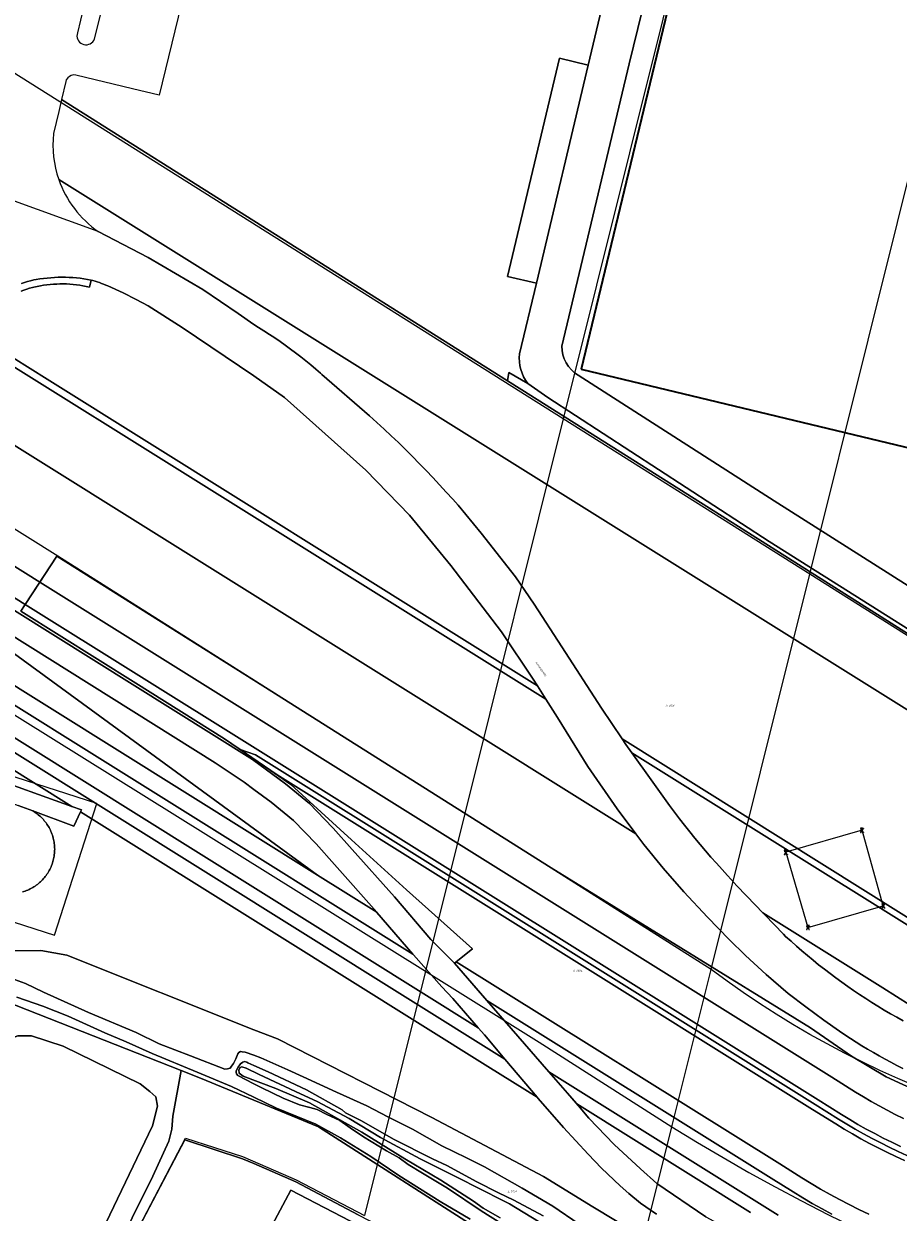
# Model space of a CAD drawing. Header units: metres. Extents: x 250001 to 257773, y 598992 to 609118.
# Tile 593 of 656: x 252958 to 253116, y 606640 to 606855. Entities that reach past the tile are written whole.
import ezdxf
from ezdxf.enums import TextEntityAlignment as Align
from ezdxf.lldxf.tags import DXFTag

# ---------------------------------------------------------------- set-up
doc = ezdxf.new("R2010")
doc.units = ezdxf.units.M
for name, color, linetype, lineweight in [('B-WE-GR-GRAS-GV', 252, 'Continuous', 13), ('B-WE-GR-GROENVOORZIENING-GV', 252, 'Continuous', 18), ('B-WE-GW-TALUD_KRUIN-G', 252, 'Continuous', 18), ('B-WE-IE-MEUBILAIR_WEGMEUBILAIR_HOOGSPANNINGSMAST-G', 252, 'Continuous', 18), ('B-WE-IE-MEUBILAIR_WEGMEUBILAIR_HOOGSPANNINGSMAST-S', 252, 'Continuous', 25), ('B-WE-IE-TERREINAFSCHEIDING_KUNSTMATIG_HEKWERK-G', 252, 'IE-TERREINAFSCHEIDING-KUNSTMATIG', 18), ('B-WE-KG-GRENS_PERCEEL-G', 150, 'KG-PERCEEL', 18), ('B-WE-KG-GRENS_PERCEEL-S', 150, 'Continuous', 25), ('B-WE-OG-BEBOUWING-GV', 1, 'Continuous', 35), ('B-WE-OG-TERREIN_ERF-GV', 7, 'Continuous', 18), ('B-WE-OG-TOPOGRAFIE-T18', 2, 'Continuous', 18), ('B-WE-OG-WATER-GV', 252, 'Continuous', 18), ('B-WE-OG-WATER_SLOOT-GV', 252, 'Continuous', 18), ('B-WE-VH-ONVERHARD-GV', 252, 'Continuous', 18), ('B-WE-VH-VERHARDING_BETON-GV', 252, 'Continuous', 18), ('B-WE-VH-VERHARDING_GESLOTEN-GV', 252, 'Continuous', 18), ('B-WE-VH-VERHARDING_OPEN-GV', 252, 'Continuous', 18), ('X-XX-AL-REFERENTIE-G', 7, 'Continuous', 18)]:
    doc.layers.add(name, color=color, linetype=linetype, lineweight=lineweight)
doc.styles.add('NLCS-ISO', font='NLCS-ISO.ttf')
doc.styles.add('NLCS-ISO-ANNOTATIEF-T18', font='NLCS-ISO.ttf', dxfattribs={"height": 1.8})
doc.styles.get("Standard").update_dxf_attribs({"font": 'NLCS-ISO.ttf'})
doc.linetypes.add('IE-TERREINAFSCHEIDING-KUNSTMATIG', pattern='A,4,[82,NLCS.shx,S=0.75,R=90,X=0,Y=0],4,-2', length=10)
tags = doc.linetypes.add('KG-PERCEEL', pattern='A,5.5,-2,["P",Standard,S=1.8,R=0,X=-0.5,Y=-0.9],-2,5.5,-2,[5,NLCS.SHX,S=0.75,R=0,X=0,Y=0],-2', length=19).pattern_tags.tags
tags[6] = DXFTag(74, 10)

# ---------------------------------------------------------------- blocks, each defined once
blk = doc.blocks.new('SKG-PERCEELNUMMER-SO')
at = {"style": 'NLCS-ISO', "oblique": 10, "flags": 1}
blk.add_attdef('GEMEENTECODE', text='', height=1.8, dxfattribs=at).set_placement((0, 2.6), align=Align.MIDDLE_CENTER)
at = {"style": 'NLCS-ISO', "oblique": 10}
blk.add_attdef('SECTIE', text='', height=1.8, dxfattribs=at).set_placement((-0.5, 0), align=Align.MIDDLE_RIGHT)
blk.add_attdef('PERCEELNUMMER', text='', height=1.8, dxfattribs=at).set_placement((0.5, 0), align=Align.MIDDLE_LEFT)
blk = doc.blocks.new('BS2021-132-Xref-KAD-20210617')
at = {"layer": 'B-WE-KG-GRENS_PERCEEL-G', "flags": 128}
for points in [[(253344.014, 607764.424), (253250.82, 607663.17), (253339.12, 607581.9), (253223.67, 607456.47), (253055.865, 606783.121)], [(253100.4, 606755.055), (253269.1, 607432), (253375.9, 607548.04), (253391.524, 607533.66)], [(253055.865, 606783.121), (252929.567, 606862.715), (252814.514, 606890.857), (252552.15, 607048.737)], [(253038.088, 606711.789), (253012.536, 606727.959), (252964.546, 606758.276), (252915.176, 606789.212), (252826.268, 606844.57), (252701.482, 606922.423), (252690.911, 606929.373), (252680.3, 606936.264), (252669.652, 606943.096), (252658.965, 606949.868), (252648.241, 606956.58), (252637.479, 606963.231), (252626.68, 606969.823), (252615.845, 606976.354), (252604.973, 606982.825), (252594.065, 606989.234), (252583.122, 606995.582), (252572.143, 607001.87), (252561.129, 607008.095), (252550.081, 607014.259), (252528.596, 607024.53)], [(252569.465, 606971.461), (252600.017, 606953.348), (252631.252, 606934.113), (252666.383, 606912.11), (252727.699, 606873.377), (252805.92, 606823.649), (253030.989, 606683.304)], [(253055.865, 606783.121), (253038.088, 606711.789)], [(253100.4, 606755.055), (253055.865, 606783.121)], [(253082.598, 606683.621), (253100.4, 606755.055)], [(253152.876, 606721.985), (253100.4, 606755.055)], [(252945.425, 606695.748), (252963.993, 606689.799), (252971.627, 606713.602), (252947.821, 606721.233)], [(253038.088, 606711.789), (253030.989, 606683.304)], [(253082.598, 606683.621), (253038.088, 606711.789)], [(253030.989, 606683.304), (253019.977, 606639.116)], [(253030.989, 606683.304), (253051.546, 606670.488)], [(253075.497, 606655.129), (253082.598, 606683.621)], [(253156.566, 606652.603), (253153.723, 606652.601), (253150.225, 606653.26), (253146.741, 606653.993), (253143.274, 606654.801), (253139.825, 606655.683), (253136.396, 606656.639), (253132.988, 606657.668), (253129.603, 606658.77), (253126.242, 606659.945), (253122.908, 606661.191), (253119.601, 606662.509), (253116.322, 606663.897), (253113.075, 606665.355), (253109.859, 606666.882), (253106.677, 606668.478), (253103.53, 606670.142), (253100.419, 606671.873), (253097.346, 606673.67), (253094.313, 606675.533), (253091.32, 606677.46), (253088.369, 606679.451), (253085.461, 606681.505), (253082.598, 606683.621)], [(253051.546, 606670.488), (253075.497, 606655.129)], [(253065.568, 606615.29), (253075.497, 606655.129)], [(253075.497, 606655.129), (253080.099, 606652.326), (253084.741, 606649.59), (253089.422, 606646.921), (253094.142, 606644.321), (253098.898, 606641.789), (253103.691, 606639.327), (253108.519, 606636.934)], [(252961.89, 606603.894), (252966.774, 606613.235), (252987.66, 606653.082)], [(252987.66, 606653.082), (252992.848, 606651.393), (252997.925, 606649.771), (253002.525, 606647.785), (253007.62, 606645.581), (253019.977, 606639.116)]]:
    blk.add_lwpolyline(points, dxfattribs=at)
at = {"layer": 'B-WE-KG-GRENS_PERCEEL-S', "xscale": 0.2, "yscale": 0.2, "zscale": 0.2}
for p, values in [((253074.82, 606731.284), {'PERCEELNUMMER': '3616', 'SECTIE': 'A'}), ((253058.075, 606683.39), {'PERCEELNUMMER': '3304', 'SECTIE': 'A'}), ((253046.259, 606643.426), {'PERCEELNUMMER': '3522', 'SECTIE': 'A'})]:
    blk.add_blockref('SKG-PERCEELNUMMER-SO', p, dxfattribs=at).add_auto_attribs(values)
blk = doc.blocks.new('SKL-ET_HS_MAST-SO')
for p, q in [((0, 2.1), (-1.4, 1.8)), ((-1.4, 1.8), (-1.4, 1.6)), ((-1.4, 1.6), (0, 1.6)), ((0, 1.3), (-1.4, 1)), ((-1.4, 1), (-1.4, 0.9)), ((-1.4, 0.9), (0, 0.9)), ((-0.4, -0.4), (-0.1, 0.9)), ((0, 0), (-0.4, -0.4)), ((0, 0.5), (-0.2, 0.7)), ((0, 0.5), (-0.2, 0.3)), ((0, 0), (-0.2, 0.3)), ((-0.1, 0.9), (-0.1, 2)), ((0, 2.1), (1.4, 1.8)), ((1.4, 1.6), (0, 1.6)), ((0, 1.3), (1.4, 1)), ((1.4, 0.9), (0, 0.9)), ((0, 0.5), (0.2, 0.7)), ((0, 0.5), (0.2, 0.3)), ((0, 0), (0.2, 0.3)), ((0, 0), (0.4, -0.4)), ((0.1, 0.9), (0.1, 2)), ((0.4, -0.4), (0.1, 0.9)), ((1.4, 1.8), (1.4, 1.6)), ((1.4, 1), (1.4, 0.9)), ((-1, -1.8), (-0.4, -0.4)), ((-1, -1.8), (0, -0.8)), ((0, -0.8), (-0.4, -0.4)), ((0, -0.8), (0.4, -0.4)), ((1, -1.8), (0, -0.8)), ((1, -1.8), (0.4, -0.4))]:
    blk.add_line(p, q)
for points in [[(-1.4, -2), (-0.7, -2), (-0.7, -1.8), (-1.4, -1.8)], [(1.4, -2), (0.7, -2), (0.7, -1.8), (1.4, -1.8)]]:
    blk.add_lwpolyline(points, close=True)
blk = doc.blocks.new('BS2021-132-Xref-BGT-GRIJS-20210617-aangepast')
at = {"layer": 'B-WE-GR-GRAS-GV', "flags": 128}
for points in [[(253117.242, 606665.72), (253116.16, 606666.263), (253115.085, 606666.819), (253114.017, 606667.391), (253112.958, 606667.976), (253111.906, 606668.575), (253110.862, 606669.188), (253109.826, 606669.815), (253108.798, 606670.455), (253107.78, 606671.109), (253106.769, 606671.776), (253105.768, 606672.457), (253102.931, 606674.465), (253099.697, 606676.828), (253096.511, 606679.258), (253092.544, 606682.707), (253088.806, 606686.127), (253085.827, 606689), (253081.918, 606693.039), (253077.675, 606697.63), (253073.926, 606701.933), (253070.456, 606706.165), (253068.985, 606708.142), (252950.834, 606781.995)], [(252947.326, 606762.324), (252961.31, 606753.583), (252964.403, 606758.296), (253001.593, 606734.857), (253053.715, 606701.94), (253100.533, 606673.037), (253107.969, 606667.912), (253114.238, 606664.221), (253124.041, 606659.677)], [(253116.779, 606651.613), (253115.22, 606652.357), (253113.674, 606653.128), (253112.141, 606653.926), (253110.623, 606654.751), (253109.119, 606655.602), (253107.63, 606656.479), (253106.157, 606657.382), (253101.927, 606660.026), (252958.676, 606749.569), (252957.87, 606748.341), (252978.663, 606735.37), (252994.654, 606725.307), (252997.504, 606723.376), (253000.283, 606722.382), (253101.412, 606659.169), (253105.627, 606656.534), (253107.115, 606655.622), (253108.619, 606654.736), (253110.138, 606653.876), (253111.672, 606653.043), (253113.22, 606652.237), (253114.781, 606651.458), (253116.357, 606650.706), (253117.945, 606649.982)], [(253117.945, 606649.982), (253116.357, 606650.706), (253114.781, 606651.458), (253113.22, 606652.237), (253111.672, 606653.043), (253110.138, 606653.876), (253108.619, 606654.736), (253107.115, 606655.622), (253105.627, 606656.534), (253101.412, 606659.169), (253000.283, 606722.382), (252997.504, 606723.376), (253000.782, 606721.155), (253004.171, 606718.773), (253100.897, 606658.311), (253105.097, 606655.686), (253106.6, 606654.765), (253108.119, 606653.87), (253109.653, 606653.002), (253111.202, 606652.16), (253112.765, 606651.346), (253114.343, 606650.559), (253115.934, 606649.8), (253117.538, 606649.069)], [(253117.538, 606649.069), (253115.934, 606649.8), (253114.343, 606650.559), (253112.765, 606651.346), (253111.202, 606652.16), (253109.653, 606653.002), (253108.119, 606653.87), (253106.6, 606654.765), (253105.097, 606655.686), (253100.897, 606658.311), (253004.171, 606718.773), (253006.655, 606717.026), (253017.605, 606707.029), (253027.566, 606697.985), (253039.467, 606687.338), (253036.533, 606684.993), (253094.98, 606648.46), (253099.007, 606645.943), (253100.681, 606644.917), (253102.372, 606643.92), (253104.081, 606642.953), (253105.806, 606642.016), (253107.548, 606641.109), (253109.304, 606640.233), (253111.076, 606639.387)], [(253117.325, 606656.671), (253115.853, 606657.404), (253114.395, 606658.164), (253112.95, 606658.948), (253111.52, 606659.758), (253110.103, 606660.593), (253108.702, 606661.452), (253104.399, 606664.141), (252961.31, 606753.583), (252958.676, 606749.569), (253101.927, 606660.026), (253106.157, 606657.382), (253107.63, 606656.479), (253109.119, 606655.602), (253110.623, 606654.751), (253112.141, 606653.926), (253113.674, 606653.128), (253115.22, 606652.357), (253116.779, 606651.613)], [(253111.076, 606639.387), (253109.304, 606640.233), (253107.548, 606641.109), (253105.806, 606642.016), (253104.081, 606642.953), (253102.372, 606643.92), (253100.681, 606644.917), (253099.007, 606645.943), (253094.98, 606648.46), (253036.533, 606684.993), (253036.215, 606684.739), (253042.074, 606677.993), (253093.435, 606645.888), (253097.417, 606643.399), (253099.135, 606642.345), (253100.872, 606641.322), (253102.626, 606640.329), (253104.397, 606639.367)], [(253072.75, 606639.382), (253069.844, 606641.382), (253067.709, 606643.093), (253066.141, 606644.483), (253062.782, 606647.667), (253060.402, 606650.205), (253055.926, 606655.019), (253051.351, 606660.286), (253051.146, 606660.529), (253042.249, 606666.09), (253004.607, 606689.619), (252968.675, 606712.079), (252967.479, 606709.479), (252960.063, 606712.244), (252960.219, 606712.149), (252960.432, 606712.011), (252960.641, 606711.866), (252960.844, 606711.715), (252961.043, 606711.558), (252961.237, 606711.394), (252961.425, 606711.225), (252961.609, 606711.049), (252961.786, 606710.868), (252961.958, 606710.681), (252962.123, 606710.489), (252962.283, 606710.292), (252962.436, 606710.09), (252962.583, 606709.883), (252962.723, 606709.672), (252962.857, 606709.456), (252962.983, 606709.237), (252963.103, 606709.013), (252963.215, 606708.786), (252963.321, 606708.555), (252963.419, 606708.321), (252963.509, 606708.084), (252963.592, 606707.845), (252963.668, 606707.602), (252963.735, 606707.358), (252963.795, 606707.112), (252963.848, 606706.863), (252963.892, 606706.614), (252963.928, 606706.363), (252963.957, 606706.111), (252963.977, 606705.858), (252963.99, 606705.605), (252963.995, 606705.351), (252963.991, 606705.098), (252963.98, 606704.844), (252963.96, 606704.591), (252963.933, 606704.339), (252963.898, 606704.088), (252963.854, 606703.838), (252963.803, 606703.59), (252963.744, 606703.343), (252963.678, 606703.098), (252963.603, 606702.856), (252963.521, 606702.616), (252963.432, 606702.379), (252963.335, 606702.144), (252963.231, 606701.913), (252963.119, 606701.685), (252963.001, 606701.461), (252962.875, 606701.241), (252962.743, 606701.025), (252962.603, 606700.813), (252962.457, 606700.605), (252962.305, 606700.403), (252962.146, 606700.205), (252961.982, 606700.012), (252961.811, 606699.825), (252961.634, 606699.643), (252961.452, 606699.466), (252961.264, 606699.296), (252961.071, 606699.131), (252960.873, 606698.973), (252960.67, 606698.821), (252960.462, 606698.676), (252960.25, 606698.537), (252960.034, 606698.405), (252959.813, 606698.28), (252959.589, 606698.161), (252959.361, 606698.05), (252959.129, 606697.947), (252958.895, 606697.85), (252958.657, 606697.761), (252958.417, 606697.68), (252958.174, 606697.606)], [(252951.336, 606718.732), (252967.1, 606713.064), (252936.26, 606732.341)], [(252954.234, 606686.972), (252961.509, 606687.054), (252966.19, 606686.157), (253000, 606672.716), (253004.224, 606671.037), (253032.123, 606656.842), (253052.298, 606646.201), (253061.192, 606640.687), (253082.283, 606627.968)], [(253104.397, 606639.367), (253102.626, 606640.329), (253100.872, 606641.322), (253099.135, 606642.345), (253097.417, 606643.399), (253093.435, 606645.888), (253042.074, 606677.993), (253053.279, 606665.092), (253090.86, 606641.601), (253094.713, 606639.193)], [(253124.351, 606689.054), (253066.513, 606725.262), (253067.206, 606724.233), (253068.28, 606722.734), (253119.423, 606690.766)], [(253119.423, 606690.766), (253068.28, 606722.734), (253071.743, 606717.902), (253075.093, 606713.245), (253075.983, 606712.044), (253076.886, 606710.852), (253077.801, 606709.67), (253078.729, 606708.498), (253079.669, 606707.335), (253080.622, 606706.183), (253081.587, 606705.041), (253082.564, 606703.91), (253083.554, 606702.789), (253084.555, 606701.678), (253085.568, 606700.579), (253085.618, 606700.525), (253087.262, 606698.738), (253088.919, 606696.962), (253090.587, 606695.197), (253091.917, 606693.808), (253113.581, 606680.266), (253118.529, 606677.174)], [(253118.529, 606677.174), (253113.581, 606680.266), (253091.917, 606693.808), (253092.266, 606693.443), (253093.957, 606691.701), (253095.659, 606689.969), (253096.055, 606689.569), (253097.023, 606688.687), (253098, 606687.816), (253098.989, 606686.958), (253099.988, 606686.111), (253100.997, 606685.277), (253102.016, 606684.456), (253103.045, 606683.647), (253104.084, 606682.85), (253105.133, 606682.066), (253106.191, 606681.295), (253107.259, 606680.538), (253108.335, 606679.793), (253109.421, 606679.061), (253110.516, 606678.343), (253111.619, 606677.638), (253112.731, 606676.947), (253113.851, 606676.269), (253114.979, 606675.605), (253116.116, 606674.955), (253117.26, 606674.319)], [(252942.338, 606757.423), (252999.721, 606721.554), (253005.703, 606717.144), (253010.026, 606713.584), (253012.742, 606710.769), (253014.316, 606709.137), (253017.764, 606705.304), (253025.371, 606696.698), (253031.961, 606689.008), (253036.215, 606684.739), (253036.533, 606684.993), (253039.467, 606687.338), (253027.566, 606697.985), (253017.605, 606707.029), (253006.655, 606717.026), (253004.171, 606718.773), (253000.782, 606721.155), (252997.504, 606723.376), (252994.654, 606725.307), (252978.663, 606735.37), (252957.87, 606748.341), (252958.676, 606749.569), (252942.834, 606759.471)], [(253124.041, 606659.677), (253114.238, 606664.221), (253107.969, 606667.912), (253100.533, 606673.037), (253053.715, 606701.94), (253001.593, 606734.857), (252964.403, 606758.296), (252961.31, 606753.583), (253104.399, 606664.141), (253108.702, 606661.452), (253110.103, 606660.593), (253111.52, 606659.758), (253112.95, 606658.948), (253114.395, 606658.164), (253115.853, 606657.404), (253117.325, 606656.671)], [(253094.713, 606639.193), (253090.86, 606641.601), (253053.279, 606665.092), (253058.321, 606659.287), (253089.701, 606639.672)], [(253089.701, 606639.672), (253058.321, 606659.287), (253060.524, 606656.751), (253065.075, 606651.96), (253069.814, 606647.584), (253072.758, 606644.93), (253081.604, 606638.911)], [(253051.422, 606638.036), (253046.137, 606641.228), (253039.707, 606644.514), (253037.834, 606645.464), (253030.017, 606649.372), (253022.874, 606653.214), (253017.209, 606656.689), (253011.427, 606659.707), (253008.411, 606661.144), (253000.931, 606664.588), (252998.578, 606665.754), (252997.806, 606666.007), (252997.479, 606665.877), (252997.283, 606665.451), (252997.34, 606664.856), (252998.07, 606664.305), (253003.979, 606662.087), (253010.005, 606659.511), (253019.506, 606654.222), (253027.276, 606649.373), (253033.746, 606645.521), (253039.648, 606641.695), (253041.433, 606640.464), (253044.462, 606638.686)], [(253041.932, 606635.782), (253011.673, 606655.162), (253000, 606659.982), (252990.316, 606663.98), (252986.832, 606665.355), (252985.369, 606657.114), (252985.156, 606654.761), (252984.61, 606652.591), (252981.705, 606646.234), (252974.247, 606631.157)], [(252979.194, 606636.964), (252987.515, 606652.82), (252997.94, 606649.362), (253000, 606648.54), (253007.579, 606645.205), (253018.845, 606639.241)]]:
    blk.add_lwpolyline(points, dxfattribs=at)
for points in [[(252954.987, 606793.55), (252953.104, 606794.727), (252950.834, 606781.995), (253068.985, 606708.142), (253065.634, 606712.645), (253060.306, 606720.297), (253054.833, 606729.123), (253052.715, 606732.463)], [(252962.642, 606790.289), (252953.338, 606796.04), (252953.104, 606794.727), (252954.987, 606793.55), (253052.715, 606732.463), (253051.203, 606734.847)], [(252961.31, 606753.583), (252947.326, 606762.324), (252942.834, 606759.471), (252958.676, 606749.569)], [(253011.497, 606700.643), (252941.248, 606751.919), (252941.211, 606751.919), (252941.002, 606751.91), (252939.486, 606745.655)], [(252941.687, 606751.915), (252941.449, 606751.921), (252941.248, 606751.919), (253011.497, 606700.643), (253022.181, 606693.965), (253014.578, 606702.566), (253011.238, 606706.278), (253007.169, 606710.496), (253003.123, 606713.828), (253000, 606716.13), (252998.231, 606717.434), (252992.984, 606720.934), (252955.561, 606744.433), (252943.975, 606751.434), (252943.782, 606751.506), (252943.557, 606751.583), (252943.329, 606751.652), (252943.099, 606751.713), (252942.867, 606751.766), (252942.633, 606751.812), (252942.398, 606751.85), (252942.162, 606751.879), (252941.925, 606751.901)], [(253011.497, 606700.643), (252939.486, 606745.655), (252938.742, 606742.582), (252941.561, 606740.821), (253028.711, 606686.346), (253022.224, 606693.916), (253022.181, 606693.965)], [(252941.561, 606740.821), (252938.742, 606742.582), (252937.501, 606737.462), (252938.91, 606736.581), (253040.529, 606673.062), (253035.93, 606678.336), (253033.91, 606680.454), (253028.821, 606686.217), (253028.711, 606686.346)], [(252938.91, 606736.581), (252937.501, 606737.462), (252936.943, 606735.157), (252937.718, 606734.673), (253045.348, 606667.396), (253041.656, 606671.769), (253040.529, 606673.062)], [(252937.718, 606734.673), (252936.943, 606735.157), (252936.26, 606732.341), (252967.1, 606713.064), (252968.84, 606712.438), (252968.675, 606712.079), (253004.607, 606689.619), (253042.249, 606666.09), (253051.146, 606660.529), (253045.348, 606667.396)]]:
    blk.add_lwpolyline(points, close=True, dxfattribs=at)
at = {"layer": 'B-WE-GR-GROENVOORZIENING-GV', "flags": 128}
for points in [[(252971.86, 606816.981), (252980.87, 606812.251), (252990.781, 606806.478), (252997.156, 606802.143), (253000, 606800.137), (253000.821, 606799.637), (253001.806, 606799.017), (253002.783, 606798.385), (253003.751, 606797.739), (253004.71, 606797.079), (253005.66, 606796.407), (253006.601, 606795.722), (253007.532, 606795.023), (253008.454, 606794.312), (253009.365, 606793.589), (253010.267, 606792.853), (253011.158, 606792.104), (253012.039, 606791.344), (253012.269, 606791.142), (253020.897, 606783.663), (253022.211, 606782.468), (253023.515, 606781.262), (253024.808, 606780.044), (253026.09, 606778.814), (253027.361, 606777.573), (253028.62, 606776.32), (253029.869, 606775.056), (253031.106, 606773.781), (253032.331, 606772.495), (253033.544, 606771.197), (253034.746, 606769.889), (253035.936, 606768.57), (253036.876, 606767.512), (253041.027, 606762.462), (253047.24, 606754.56), (253050.637, 606749.632), (253055.639, 606741.911), (253062.775, 606730.816), (253066.513, 606725.262), (253124.351, 606689.054)], [(253137.234, 606718.549), (252964.735, 606826.374)], [(252964.735, 606826.374), (253137.234, 606718.549)], [(253119.853, 606743.194), (253083.424, 606766.257), (253048.385, 606788.361), (253045.773, 606790.009), (253000, 606818.885), (252965.233, 606840.801), (252964.721, 606838.647), (252963.777, 606834.677)], [(252953.338, 606796.04), (252962.642, 606790.289), (253051.203, 606734.847), (253050.43, 606736.066), (253044.732, 606744.596), (253035.557, 606756.614), (253028.118, 606765.71), (253020.234, 606773.82), (253005.486, 606786.946), (253000, 606790.885), (252987.048, 606799.648), (252980.888, 606803.522), (252978.738, 606804.686), (252976.38, 606805.899), (252973.58, 606807.135), (252973.209, 606807.297), (252972.834, 606807.452), (252972.456, 606807.6), (252972.076, 606807.74), (252971.693, 606807.872), (252971.307, 606807.997), (252970.919, 606808.115), (252970.592, 606808.207), (252970.267, 606806.932), (252969.686, 606807.059), (252969.101, 606807.169), (252968.514, 606807.264), (252967.924, 606807.343), (252967.333, 606807.407), (252966.74, 606807.454), (252966.145, 606807.486), (252965.551, 606807.501), (252964.955, 606807.5), (252964.361, 606807.484), (252963.767, 606807.451), (252963.174, 606807.402), (252962.582, 606807.338), (252961.992, 606807.258), (252961.405, 606807.161), (252960.821, 606807.049), (252960.24, 606806.922), (252959.99, 606806.862), (252959.467, 606806.712), (252958.948, 606806.548), (252958.435, 606806.368), (252957.927, 606806.173)]]:
    blk.add_lwpolyline(points, dxfattribs=at)
at = {"layer": 'B-WE-GR-GROENVOORZIENING-GV'}
for points in [[(252963.777, 606834.677, 0.110815), (252964.735, 606826.374)], [(252964.735, 606826.374, 0.1581253), (252971.86, 606816.981)]]:
    blk.add_lwpolyline(points, format="xyb", dxfattribs=at)
at = {"layer": 'B-WE-GW-TALUD_KRUIN-G', "flags": 128}
for points in [[(253117.538, 606649.069), (253115.934, 606649.8), (253114.343, 606650.559), (253112.765, 606651.346), (253111.202, 606652.16), (253109.653, 606653.002), (253108.119, 606653.87), (253106.6, 606654.765), (253105.097, 606655.686), (253100.897, 606658.311), (253004.171, 606718.773)], [(252958.676, 606749.569), (253101.927, 606660.026), (253106.157, 606657.382), (253107.63, 606656.479), (253109.119, 606655.602), (253110.623, 606654.751), (253112.141, 606653.926), (253113.674, 606653.128), (253115.22, 606652.357), (253116.779, 606651.613)]]:
    blk.add_lwpolyline(points, dxfattribs=at)
at = {"layer": 'B-WE-IE-MEUBILAIR_WEGMEUBILAIR_HOOGSPANNINGSMAST-G', "flags": 128}
blk.add_lwpolyline([(253109.85, 606708.777), (253096.083, 606704.78), (253100.078, 606691.21), (253113.683, 606695.107)], close=True, dxfattribs=at)
at = {"layer": 'B-WE-IE-TERREINAFSCHEIDING_KUNSTMATIG_HEKWERK-G', "flags": 128}
for points in [[(253036.215, 606684.739), (253060.524, 606656.751), (253065.075, 606651.96), (253069.814, 606647.584), (253072.759, 606644.93), (253081.604, 606638.911), (253095.713, 606631.242), (253105.905, 606626.048), (253118.963, 606620.559), (253129.12, 606617.261), (253133.855, 606616.077), (253141.547, 606614.575), (253146.354, 606613.991), (253152.873, 606613.467), (253158.748, 606613.433), (253166.614, 606613.849), (253175.638, 606614.675), (253184.39, 606616.335), (253193.099, 606618.412), (253200.699, 606620.842), (253208.534, 606623.825), (253212.753, 606625.512), (253218.714, 606628.414), (253224.422, 606631.572), (253230.456, 606635.098), (253234.148, 606637.644), (253237.471, 606640.238), (253242.863, 606644.785), (253246.91, 606648.647), (253251.474, 606653.893), (253254.595, 606657.622), (253257.86, 606662.182), (253260.706, 606666.455), (253263.979, 606672.311), (253266.507, 606677.569), (253268.526, 606682.553), (253270.083, 606687.817), (253271.274, 606693.73), (253272.745, 606703.875), (253276.652, 606731.258), (253278.088, 606739.391), (253281.132, 606753.712), (253288.908, 606785.953), (253292.512, 606800.988), (253299.546, 606829.024), (253311.64, 606879.834), (253318.564, 606908.888), (253325.842, 606939.097), (253336.122, 606980.481), (253340.722, 607000)], [(252958.676, 606749.569), (252964.403, 606758.296), (253001.593, 606734.857), (253053.715, 606701.94), (253100.533, 606673.037)], [(252958.676, 606749.569), (252957.87, 606748.341), (252978.663, 606735.369), (252994.654, 606725.307), (253000.782, 606721.155), (253006.655, 606717.026), (253017.605, 606707.029)], [(253017.605, 606707.029), (253027.566, 606697.985), (253039.467, 606687.338)], [(253036.215, 606684.739), (253039.467, 606687.338)], [(253100.533, 606673.037), (253107.969, 606667.912), (253114.238, 606664.221), (253124.041, 606659.677), (253132.443, 606656.806), (253142.19, 606654.713), (253149.355, 606653.931), (253161.647, 606653.945)], [(253000, 606648.54), (252997.94, 606649.362), (252987.515, 606652.82), (252979.193, 606636.964), (252966.177, 606612.219), (252958.641, 606596.376), (252956.435, 606592.129), (252955.927, 606592.388), (252951.601, 606584.04), (252941.58, 606564.619), (252937.624, 606552.94), (252935.065, 606545.22), (252930.205, 606530.986), (252924.682, 606514.258), (252919.804, 606500)], [(253000, 606648.54), (253007.579, 606645.205), (253018.845, 606639.241), (253034.389, 606631.251), (253054.108, 606620.841), (253072.231, 606611.313), (253091.142, 606601.438), (253106.781, 606593.387), (253128.52, 606582.04), (253147.716, 606572.013), (253167.339, 606561.743), (253160.152, 606547.778), (253150.076, 606528.691), (253135.094, 606500)]]:
    blk.add_lwpolyline(points, dxfattribs=at)
at = {"layer": 'B-WE-OG-BEBOUWING-GV', "flags": 128}
blk.add_lwpolyline([(253059.099, 606792.088), (253119.025, 606777.666), (253138.143, 606856.786), (253078.145, 606871.225)], close=True, dxfattribs=at)
at = {"layer": 'B-WE-OG-TERREIN_ERF-GV', "flags": 128}
for points in [[(253047.982, 606794.858), (253051.018, 606807.629), (253045.831, 606808.863), (253055.2, 606848.276), (253060.388, 606847.043), (253066.061, 606870.904)], [(253073.286, 606869.707), (253067.768, 606847.28), (253055.64, 606796.258)], [(252973.929, 606866.071), (252983.121, 606863.853), (252987.981, 606862.681), (252982.894, 606841.592), (252978.034, 606842.764), (252967.796, 606845.234)], [(252966.345, 606844.745), (252966.092, 606844.413), (252966.016, 606844.095), (252965.233, 606840.801)], [(252965.233, 606840.801), (253000, 606818.885), (253045.773, 606790.009), (253046.028, 606791.5), (253049.476, 606789.495)], [(253058.579, 606790.982), (253093.997, 606768.27), (253125.617, 606748.218), (253126.267, 606747.828)]]:
    blk.add_lwpolyline(points, dxfattribs=at)
blk.add_lwpolyline([(253059.099, 606792.088), (253078.145, 606871.225), (253138.143, 606856.786), (253119.025, 606777.666)], close=True, dxfattribs=at)
at = {"layer": 'B-WE-OG-TERREIN_ERF-GV'}
for points in [[(252967.796, 606845.234, 0.2734392), (252966.345, 606844.745)], [(253049.476, 606789.495, -0.1938867), (253047.982, 606794.858)], [(253055.64, 606796.258, 0.2666978), (253058.579, 606790.982)]]:
    blk.add_lwpolyline(points, format="xyb", dxfattribs=at)
at = {"layer": 'B-WE-OG-WATER-GV', "flags": 128}
for points in [[(252957.176, 606678.566), (252961.855, 606676.973), (252966.412, 606675.158), (252973.071, 606672.132), (252976.931, 606670.494), (252981.634, 606668.413), (252989.765, 606665.033), (252995.912, 606662.456), (253000, 606660.511), (253004.06, 606658.534), (253011.187, 606655.648), (253015.645, 606653.155), (253021.12, 606649.802), (253026.189, 606646.38), (253033.66, 606641.683), (253039.07, 606638.454)], [(253044.762, 606637.62), (253041.037, 606640.001), (253034.989, 606644.075), (253030.465, 606646.755), (253027.839, 606648.339), (253026.221, 606649.565), (253023.944, 606650.842), (253019.767, 606653.371), (253017.391, 606654.99), (253015.49, 606656.274), (253013.185, 606657.394), (253011.447, 606658.304), (253010.063, 606658.625), (253008.207, 606659.157), (253005.274, 606660.361), (253001.422, 606662.206), (253000, 606662.92), (252997.065, 606664.431), (252996.855, 606664.711), (252996.788, 606664.962), (252996.782, 606665.293), (252997.118, 606665.946), (252997.581, 606666.569), (252997.97, 606666.875), (252998.315, 606666.959), (252998.712, 606666.84), (252998.887, 606666.748), (253000, 606666.213), (253002.565, 606665.073), (253009.51, 606661.87), (253015.929, 606658.251), (253016.533, 606657.698), (253019.44, 606656.212), (253025.227, 606652.927), (253032.24, 606649.35), (253034.828, 606648.144), (253040.251, 606645.237), (253044.207, 606643.219), (253046.932, 606641.891), (253052.26, 606639.045)], [(253058.755, 606637.588), (253053.985, 606640.848), (253048.464, 606644.099), (253041.652, 606647.944), (253038.374, 606649.579), (253033.953, 606651.728), (253028.642, 606654.708), (253024.187, 606656.981), (253020.364, 606658.953), (253014.935, 606661.429), (253008.907, 606664.209), (253006.129, 606665.477), (253001.238, 606667.65), (253000, 606668.084), (252998.397, 606668.68), (252997.876, 606668.718), (252997.56, 606668.745), (252997.294, 606668.598), (252997.061, 606668.373), (252996.714, 606667.453), (252996.287, 606666.578), (252995.933, 606666.099), (252995.67, 606665.779), (252995.215, 606665.646), (252994.759, 606665.575), (252988.521, 606667.977), (252982.869, 606670.184), (252978.688, 606672.195), (252970.11, 606675.835), (252961.974, 606679.483), (252958.714, 606681.068), (252956.763, 606681.76)], [(252968.362, 606627.536), (252981.675, 606655.359), (252982.562, 606658.907), (252982.281, 606660.605), (252981.192, 606661.565), (252979.434, 606662.954), (252965.505, 606669.721), (252959.796, 606671.58), (252957.367, 606671.602), (252956.364, 606671.239), (252955.4, 606670.434), (252954.349, 606667.293), (252953.04, 606662.635), (252952.162, 606658.583), (252951.95, 606656.214), (252950.457, 606649.313), (252946.861, 606638.181)]]:
    blk.add_lwpolyline(points, dxfattribs=at)
at = {"layer": 'B-WE-OG-WATER_SLOOT-GV', "flags": 128}
for points in [[(252936.092, 606613.644), (252954.238, 606677.336), (252954.587, 606678.01), (252955.054, 606677.893), (252986.832, 606665.355), (252990.316, 606663.98), (253000, 606659.982), (253011.673, 606655.162), (253041.932, 606635.782)], [(253044.462, 606638.686), (253041.433, 606640.464), (253039.648, 606641.695), (253033.746, 606645.521), (253027.276, 606649.373), (253019.506, 606654.222), (253010.005, 606659.511), (253003.979, 606662.087), (252998.07, 606664.305), (252997.34, 606664.856), (252997.283, 606665.451), (252997.479, 606665.877), (252997.806, 606666.007), (252998.578, 606665.754), (253000.931, 606664.588), (253008.411, 606661.144), (253011.427, 606659.707), (253017.209, 606656.689), (253022.874, 606653.214), (253030.017, 606649.372), (253037.834, 606645.464), (253039.707, 606644.514), (253046.137, 606641.228), (253051.422, 606638.036)], [(253082.283, 606627.968), (253061.192, 606640.687), (253052.298, 606646.201), (253032.123, 606656.842), (253004.224, 606671.037), (253000, 606672.716), (252966.19, 606686.157), (252961.509, 606687.054), (252954.234, 606686.972), (252934.002, 606682.46), (252927.537, 606678.768), (252913.836, 606624.589)], [(252956.763, 606681.76), (252958.714, 606681.068), (252961.974, 606679.483), (252970.11, 606675.835), (252978.688, 606672.195), (252982.869, 606670.184), (252988.521, 606667.977), (252994.759, 606665.575), (252995.215, 606665.646), (252995.67, 606665.779), (252995.933, 606666.099), (252996.287, 606666.578), (252996.714, 606667.453), (252997.061, 606668.373), (252997.294, 606668.598), (252997.56, 606668.745), (252997.876, 606668.718), (252998.397, 606668.68), (253000, 606668.084), (253001.238, 606667.65), (253006.129, 606665.477), (253008.907, 606664.209), (253014.935, 606661.429), (253020.364, 606658.953), (253024.187, 606656.981), (253028.642, 606654.708), (253033.953, 606651.728), (253038.374, 606649.579), (253041.652, 606647.944), (253048.464, 606644.099), (253053.985, 606640.848), (253058.755, 606637.588)], [(253052.26, 606639.045), (253046.932, 606641.891), (253044.207, 606643.219), (253040.251, 606645.237), (253034.828, 606648.144), (253032.24, 606649.35), (253025.227, 606652.927), (253019.44, 606656.212), (253016.533, 606657.698), (253015.929, 606658.251), (253009.51, 606661.87), (253002.565, 606665.073), (253000, 606666.213), (252998.887, 606666.748), (252998.712, 606666.84), (252998.315, 606666.959), (252997.97, 606666.875), (252997.581, 606666.569), (252997.118, 606665.946), (252996.782, 606665.293), (252996.788, 606664.962), (252996.855, 606664.711), (252997.065, 606664.431), (253000, 606662.92), (253001.422, 606662.206), (253005.274, 606660.361), (253008.207, 606659.157), (253010.063, 606658.625), (253011.447, 606658.304), (253013.185, 606657.394), (253015.49, 606656.274), (253017.391, 606654.99), (253019.767, 606653.371), (253023.944, 606650.842), (253026.221, 606649.565), (253027.839, 606648.339), (253030.465, 606646.755), (253034.989, 606644.075), (253041.037, 606640.001), (253044.762, 606637.62)], [(253039.07, 606638.454), (253033.66, 606641.683), (253026.189, 606646.38), (253021.12, 606649.802), (253015.645, 606653.155), (253011.187, 606655.648), (253004.06, 606658.534), (253000, 606660.511), (252995.912, 606662.456), (252989.765, 606665.033), (252981.634, 606668.413), (252976.931, 606670.494), (252973.071, 606672.132), (252966.412, 606675.158), (252961.855, 606676.973), (252957.176, 606678.566)], [(252946.861, 606638.181), (252950.457, 606649.313), (252951.95, 606656.214), (252952.162, 606658.583), (252953.04, 606662.635), (252954.349, 606667.293), (252955.4, 606670.434), (252956.364, 606671.239), (252957.367, 606671.602), (252959.796, 606671.58), (252965.505, 606669.721), (252979.434, 606662.954), (252981.192, 606661.565), (252982.281, 606660.605), (252982.562, 606658.907), (252981.675, 606655.359), (252968.362, 606627.536)]]:
    blk.add_lwpolyline(points, dxfattribs=at)
blk.add_lwpolyline([(252955.054, 606677.893), (252954.587, 606678.01), (252954.238, 606677.336), (252936.092, 606613.644), (252940.67, 606610.751), (252953.566, 606604.472), (252956.584, 606603.182), (252957.611, 606603.026), (252958.524, 606603.136), (252959.179, 606603.573), (252959.69, 606604.134), (252960.521, 606605.378), (252965.222, 606613.721), (252974.247, 606631.157), (252981.705, 606646.234), (252984.61, 606652.591), (252985.156, 606654.761), (252985.369, 606657.114), (252986.832, 606665.355)], close=True, dxfattribs=at)
at = {"layer": 'B-WE-VH-ONVERHARD-GV', "flags": 128}
for points in [[(253124.006, 606741.41), (253093.074, 606760.949), (253053.074, 606786.949), (253049.476, 606789.495), (253046.028, 606791.5), (253045.773, 606790.009), (253048.385, 606788.361), (253083.424, 606766.257), (253119.853, 606743.194)], [(253000, 606631.162), (253006.666, 606643.741), (253072.141, 606609.699)], [(253018.845, 606639.241), (253007.579, 606645.205), (253000, 606648.54), (252997.94, 606649.362), (252987.515, 606652.82), (252979.194, 606636.964)]]:
    blk.add_lwpolyline(points, dxfattribs=at)
at = {"layer": 'B-WE-VH-VERHARDING_BETON-GV', "flags": 128}
for points in [[(252969.748, 606859.793), (252968.11, 606852.903), (252968.032, 606852.575)], [(252971.187, 606851.792), (252972.967, 606859.003)]]:
    blk.add_lwpolyline(points, dxfattribs=at)
at = {"layer": 'B-WE-VH-VERHARDING_BETON-GV'}
blk.add_lwpolyline([(252968.032, 606852.575, 0.8928599), (252971.187, 606851.792)], format="xyb", dxfattribs=at)
at = {"layer": 'B-WE-VH-VERHARDING_BETON-GV', "flags": 128}
blk.add_lwpolyline([(253051.018, 606807.629), (253060.388, 606847.043), (253055.2, 606848.276), (253045.831, 606808.863)], close=True, dxfattribs=at)
at = {"layer": 'B-WE-VH-VERHARDING_GESLOTEN-GV', "flags": 128}
for points in [[(253117.26, 606674.319), (253116.116, 606674.955), (253114.979, 606675.605), (253113.851, 606676.269), (253112.731, 606676.947), (253111.619, 606677.638), (253110.516, 606678.343), (253109.421, 606679.061), (253108.335, 606679.793), (253107.259, 606680.538), (253106.191, 606681.295), (253105.133, 606682.066), (253104.084, 606682.85), (253103.045, 606683.647), (253102.016, 606684.456), (253100.997, 606685.277), (253099.988, 606686.111), (253098.989, 606686.958), (253098, 606687.816), (253097.023, 606688.687), (253096.055, 606689.569), (253095.659, 606689.969), (253093.957, 606691.701), (253092.266, 606693.443), (253091.917, 606693.808), (253090.587, 606695.197), (253088.919, 606696.962), (253087.262, 606698.738), (253085.618, 606700.525), (253085.568, 606700.579), (253084.555, 606701.678), (253083.554, 606702.789), (253082.564, 606703.91), (253081.587, 606705.041), (253080.622, 606706.183), (253079.669, 606707.335), (253078.729, 606708.498), (253077.801, 606709.67), (253076.886, 606710.852), (253075.983, 606712.044), (253075.093, 606713.245), (253071.743, 606717.902), (253068.28, 606722.734), (253067.206, 606724.233), (253066.513, 606725.262), (253062.775, 606730.816), (253055.639, 606741.911), (253050.637, 606749.632), (253047.24, 606754.56), (253041.027, 606762.462), (253036.876, 606767.512), (253035.936, 606768.57), (253034.746, 606769.889), (253033.544, 606771.197), (253032.331, 606772.495), (253031.106, 606773.781), (253029.869, 606775.056), (253028.62, 606776.32), (253027.361, 606777.573), (253026.09, 606778.814), (253024.808, 606780.044), (253023.515, 606781.262), (253022.211, 606782.468), (253020.897, 606783.663), (253012.269, 606791.142), (253012.039, 606791.344), (253011.158, 606792.104), (253010.267, 606792.853), (253009.365, 606793.589), (253008.454, 606794.312), (253007.532, 606795.023), (253006.601, 606795.722), (253005.66, 606796.407), (253004.71, 606797.079), (253003.751, 606797.739), (253002.783, 606798.385), (253001.806, 606799.017), (253000.821, 606799.637), (253000, 606800.137), (252997.156, 606802.143), (252990.781, 606806.478), (252980.87, 606812.251), (252971.86, 606816.981), (252933.418, 606830.888)], [(252957.979, 606807.553), (252958.53, 606807.743), (252959.087, 606807.918), (252959.647, 606808.078), (252960.212, 606808.222), (252960.659, 606808.302), (252961.317, 606808.407), (252961.976, 606808.497), (252962.638, 606808.57), (252963.301, 606808.628), (252963.966, 606808.669), (252964.631, 606808.695), (252965.297, 606808.704), (252965.963, 606808.698), (252966.628, 606808.676), (252967.293, 606808.637), (252967.956, 606808.583), (252968.619, 606808.512), (252969.279, 606808.426), (252969.937, 606808.324), (252970.592, 606808.207), (252970.919, 606808.115), (252971.307, 606807.997), (252971.693, 606807.872), (252972.076, 606807.74), (252972.456, 606807.6), (252972.834, 606807.452), (252973.209, 606807.297), (252973.58, 606807.135), (252976.38, 606805.899), (252978.738, 606804.686), (252980.888, 606803.522), (252987.048, 606799.648), (253000, 606790.885), (253005.486, 606786.946), (253020.234, 606773.82), (253028.118, 606765.71), (253035.557, 606756.614), (253044.732, 606744.596), (253050.43, 606736.066), (253051.203, 606734.847), (253052.715, 606732.463), (253054.833, 606729.123), (253060.306, 606720.297), (253065.634, 606712.645), (253068.985, 606708.142), (253070.456, 606706.165), (253073.926, 606701.933), (253077.675, 606697.63), (253081.918, 606693.039), (253085.827, 606689), (253088.806, 606686.127), (253092.544, 606682.707), (253096.511, 606679.258), (253099.697, 606676.828), (253102.931, 606674.465), (253105.768, 606672.457), (253106.769, 606671.776), (253107.78, 606671.109), (253108.798, 606670.455), (253109.826, 606669.815), (253110.862, 606669.188), (253111.906, 606668.575), (253112.958, 606667.976), (253114.017, 606667.391), (253115.085, 606666.819), (253116.16, 606666.263), (253117.242, 606665.72)], [(253081.604, 606638.911), (253072.758, 606644.93), (253069.814, 606647.584), (253065.075, 606651.96), (253060.524, 606656.751), (253058.321, 606659.287), (253053.279, 606665.092), (253042.074, 606677.993), (253036.215, 606684.739), (253031.961, 606689.008), (253025.371, 606696.698), (253017.764, 606705.304), (253014.316, 606709.137), (253012.742, 606710.769), (253010.026, 606713.584), (253005.703, 606717.144), (252999.721, 606721.554), (252942.338, 606757.423)], [(252955.561, 606744.433), (252992.984, 606720.934), (252998.231, 606717.434), (253000, 606716.13), (253003.123, 606713.828), (253007.169, 606710.496), (253011.238, 606706.278), (253014.578, 606702.566), (253022.181, 606693.965), (253022.224, 606693.916), (253028.711, 606686.346), (253028.821, 606686.217), (253033.91, 606680.454), (253035.93, 606678.336), (253040.529, 606673.062), (253041.656, 606671.769), (253045.348, 606667.396), (253051.146, 606660.529), (253051.351, 606660.286), (253055.926, 606655.019), (253060.402, 606650.205), (253062.782, 606647.667), (253066.141, 606644.483), (253067.709, 606643.093), (253069.844, 606641.382), (253072.75, 606639.382)], [(252958.174, 606697.606), (252958.417, 606697.68), (252958.657, 606697.761), (252958.895, 606697.85), (252959.129, 606697.947), (252959.361, 606698.05), (252959.589, 606698.161), (252959.813, 606698.28), (252960.034, 606698.405), (252960.25, 606698.537), (252960.462, 606698.676), (252960.67, 606698.821), (252960.873, 606698.973), (252961.071, 606699.131), (252961.264, 606699.296), (252961.452, 606699.466), (252961.634, 606699.643), (252961.811, 606699.825), (252961.982, 606700.012), (252962.146, 606700.205), (252962.305, 606700.403), (252962.457, 606700.605), (252962.603, 606700.813), (252962.743, 606701.025), (252962.875, 606701.241), (252963.001, 606701.461), (252963.119, 606701.685), (252963.231, 606701.913), (252963.335, 606702.144), (252963.432, 606702.379), (252963.521, 606702.616), (252963.603, 606702.856), (252963.678, 606703.098), (252963.744, 606703.343), (252963.803, 606703.59), (252963.854, 606703.838), (252963.898, 606704.088), (252963.933, 606704.339), (252963.96, 606704.591), (252963.98, 606704.844), (252963.991, 606705.098), (252963.995, 606705.351), (252963.99, 606705.605), (252963.977, 606705.858), (252963.957, 606706.111), (252963.928, 606706.363), (252963.892, 606706.614), (252963.848, 606706.863), (252963.795, 606707.112), (252963.735, 606707.358), (252963.668, 606707.602), (252963.592, 606707.845), (252963.509, 606708.084), (252963.419, 606708.321), (252963.321, 606708.555), (252963.215, 606708.786), (252963.103, 606709.013), (252962.983, 606709.237), (252962.857, 606709.456), (252962.723, 606709.672), (252962.583, 606709.883), (252962.436, 606710.09), (252962.283, 606710.292), (252962.123, 606710.489), (252961.958, 606710.681), (252961.786, 606710.868), (252961.609, 606711.049), (252961.425, 606711.225), (252961.237, 606711.394), (252961.043, 606711.558), (252960.844, 606711.715), (252960.641, 606711.866), (252960.432, 606712.011), (252960.219, 606712.149), (252960.063, 606712.244), (252957.374, 606713.246)]]:
    blk.add_lwpolyline(points, dxfattribs=at)
at = {"layer": 'B-WE-VH-VERHARDING_OPEN-GV', "flags": 128}
for points in [[(253066.061, 606870.904), (253060.388, 606847.043), (253051.018, 606807.629), (253047.982, 606794.858)], [(253055.64, 606796.258), (253067.768, 606847.28), (253073.286, 606869.707)], [(253049.476, 606789.495), (253053.074, 606786.949), (253093.074, 606760.949), (253124.006, 606741.41)], [(253125.617, 606748.218), (253093.997, 606768.27), (253058.579, 606790.982)], [(252957.927, 606806.173), (252958.435, 606806.368), (252958.948, 606806.548), (252959.467, 606806.712), (252959.99, 606806.862), (252960.24, 606806.922), (252960.821, 606807.049), (252961.405, 606807.161), (252961.992, 606807.258), (252962.582, 606807.338), (252963.174, 606807.402), (252963.767, 606807.451), (252964.361, 606807.484), (252964.955, 606807.5), (252965.551, 606807.501), (252966.145, 606807.486), (252966.74, 606807.454), (252967.333, 606807.407), (252967.924, 606807.343), (252968.514, 606807.264), (252969.101, 606807.169), (252969.686, 606807.059), (252970.267, 606806.932), (252970.592, 606808.207), (252969.937, 606808.324), (252969.279, 606808.426), (252968.619, 606808.512), (252967.956, 606808.583), (252967.293, 606808.637), (252966.628, 606808.676), (252965.963, 606808.698), (252965.297, 606808.704), (252964.631, 606808.695), (252963.966, 606808.669), (252963.301, 606808.628), (252962.638, 606808.57), (252961.976, 606808.497), (252961.317, 606808.407), (252960.659, 606808.302), (252960.212, 606808.222), (252959.647, 606808.078), (252959.087, 606807.918), (252958.53, 606807.743), (252957.979, 606807.553)], [(253072.141, 606609.699), (253006.666, 606643.741), (253000, 606631.162)]]:
    blk.add_lwpolyline(points, dxfattribs=at)
at = {"layer": 'B-WE-VH-VERHARDING_OPEN-GV'}
for points in [[(253047.982, 606794.858, 0.1938867), (253049.476, 606789.495)], [(253058.579, 606790.982, -0.2666978), (253055.64, 606796.258)]]:
    blk.add_lwpolyline(points, format="xyb", dxfattribs=at)
at = {"layer": 'B-WE-VH-VERHARDING_OPEN-GV', "flags": 128}
blk.add_lwpolyline([(252947.697, 606719.434), (252946.356, 606719.752), (252944.085, 606712.62), (252949.97, 606710.701), (252950.442, 606711.196), (252950.981, 606711.65), (252950.035, 606711.985), (252951.208, 606715.545), (252957.374, 606713.246), (252960.063, 606712.244), (252967.479, 606709.479), (252968.675, 606712.079), (252968.84, 606712.438), (252967.1, 606713.064), (252951.336, 606718.732), (252951.157, 606718.254)], close=True, dxfattribs=at)
at = {"layer": 'B-WE-IE-MEUBILAIR_WEGMEUBILAIR_HOOGSPANNINGSMAST-S', "xscale": 0.2, "yscale": 0.2, "zscale": 0.2}
for p in [(253109.85, 606708.777), (253096.083, 606704.78), (253113.683, 606695.107), (253100.078, 606691.21)]:
    blk.add_blockref('SKL-ET_HS_MAST-SO', p, dxfattribs=at)
at = {"layer": 'B-WE-OG-TOPOGRAFIE-T18', "style": 'NLCS-ISO-ANNOTATIEF-T18'}
blk.add_text('Synergieweg', height=0.36, rotation=305.6, dxfattribs=at).set_placement((253051.857, 606737.873), align=Align.MIDDLE)

msp = doc.modelspace()

# ---------------------------------------------------------------- block references
at = {"layer": 'X-XX-AL-REFERENTIE-G'}
for name in ['BS2021-132-Xref-BGT-GRIJS-20210617-aangepast', 'BS2021-132-Xref-KAD-20210617']:
    msp.add_blockref(name, (0, 0), dxfattribs=at)

doc.saveas('drawing.dxf')
